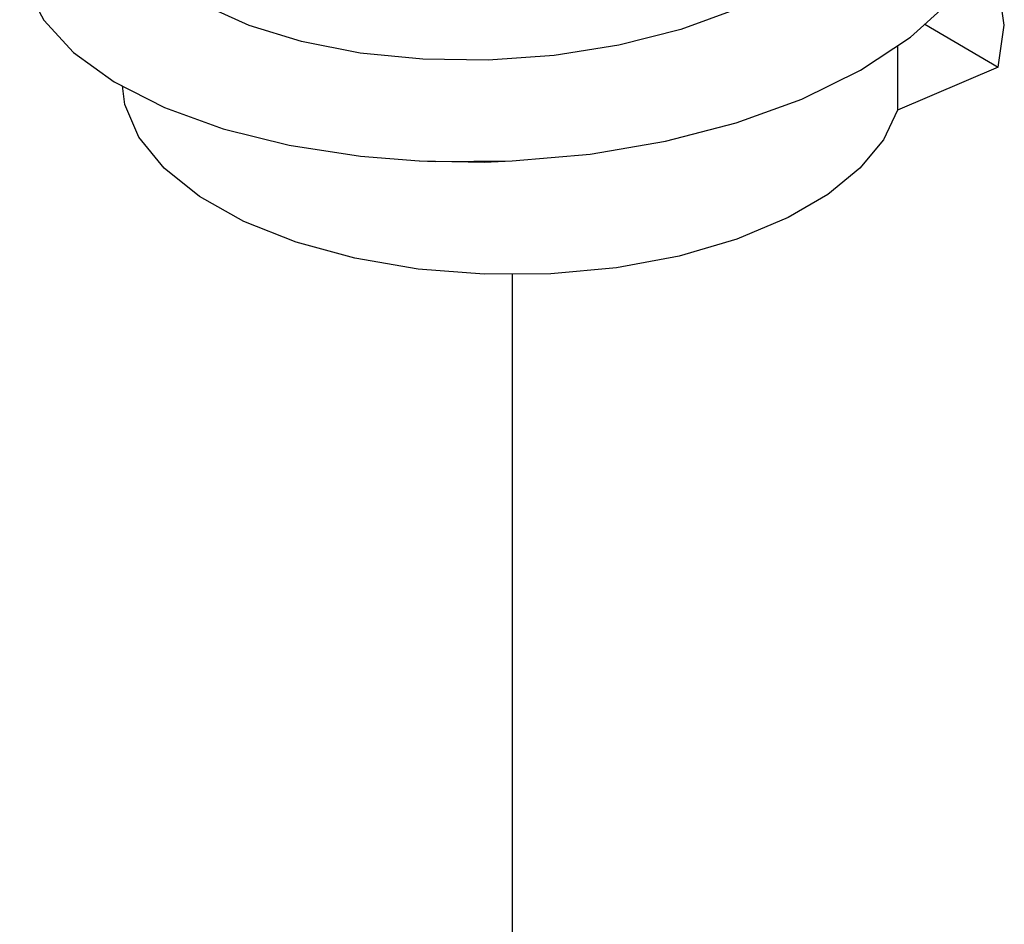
# Paper-space layout '005_EXP_CORICANT_PE_DRAWING_3_1' of a CAD drawing. Header units: millimetres. Extents: x 6 to 413, y 7 to 290.
# Tile 346 of 362: x 253.019 to 253.541, y 244.887 to 245.367. Entities that reach past the tile are written whole.
import ezdxf

# ---------------------------------------------------------------- set-up
doc = ezdxf.new("R2010")
doc.units = ezdxf.units.MM
doc.header["$LTSCALE"] = 23.1
doc.linetypes.add('DASHED', pattern=[0.2, 0.1, -0.1])
doc.layers.add('000_OFFSET-LINES', color=7, linetype='CONTINUOUS')
doc.layers.add('124100000694A_M3X4P5_C_NI_BL186', color=7, linetype='CONTINUOUS')

# ---------------------------------------------------------------- blocks, each defined once
blk = doc.blocks.new('124100000694A_M3X4P5_C_NI_BL186', base_point=(253.27958, 245.73768))
at = {"layer": '124100000694A_M3X4P5_C_NI_BL186', "color": 7, "linetype": 'Continuous'}
for p, q in [((253.49844, 245.3647), (253.53737, 245.34191)), ((253.48403, 245.35331), (253.48403, 245.31913)), ((253.53737, 245.34191), (253.48403, 245.31913))]:
    blk.add_line(p, q, dxfattribs=at)
for points in [[(253.03393, 245.44247), (253.0314, 245.43973), (253.0218, 245.42174), (253.01858, 245.40322), (253.0218, 245.38476), (253.03135, 245.36682), (253.0471, 245.34979), (253.06862, 245.33422)], [(253.42595, 245.38628), (253.39919, 245.3729), (253.36902, 245.36193), (253.33628, 245.35363), (253.30193, 245.34817), (253.26693, 245.34566), (253.2323, 245.3461), (253.19901, 245.34943), (253.16804, 245.35548), (253.14025, 245.36402), (253.11644, 245.37476), (253.0973, 245.38731), (253.08338, 245.40127), (253.08103, 245.40548)], [(253.53736, 245.34191), (253.54057, 245.36424), (253.53736, 245.38666), (253.53009, 245.40323)], [(253.2796, 245.29223), (253.32107, 245.29587), (253.36087, 245.30265), (253.39842, 245.31241), (253.43316, 245.32502), (253.46426, 245.34027), (253.49083, 245.35779), (253.51217, 245.37717), (253.52781, 245.39801)], [(253.06862, 245.33422), (253.09532, 245.32058), (253.12651, 245.30926), (253.16145, 245.30054), (253.19927, 245.29468), (253.23037, 245.29222)], [(253.42595, 245.26214), (253.39884, 245.25073), (253.36824, 245.2418), (253.33505, 245.23561), (253.30022, 245.23234), (253.2648, 245.23209), (253.2298, 245.23486), (253.19627, 245.24058), (253.16517, 245.24907), (253.13743, 245.26009), (253.11385, 245.27331), (253.09513, 245.28835), (253.08181, 245.30477), (253.07428, 245.32208), (253.07301, 245.33197)], [(253.48403, 245.31913), (253.47645, 245.30334), (253.46402, 245.28834), (253.44705, 245.27449), (253.42595, 245.26214)], [(253.23037, 245.29222), (253.23909, 245.29188), (253.2796, 245.29223)], [(253.23056, 245.29221), (253.26481, 245.29161), (253.27959, 245.29223)]]:
    blk.add_lwpolyline(points, dxfattribs=at)

psp = doc.layouts.new('005_EXP_CORICANT_PE_DRAWING_3_1')

# ---------------------------------------------------------------- linework, layer by layer
at = {"layer": '000_OFFSET-LINES', "color": 4, "linetype": 'DASHED'}
psp.add_line((253.27958, 245.23219), (253.27958, 232.43492), dxfattribs=at)

# ---------------------------------------------------------------- block references
at = {"layer": '124100000694A_M3X4P5_C_NI_BL186'}
psp.add_blockref('124100000694A_M3X4P5_C_NI_BL186', (253.27958, 245.73768), dxfattribs=at)

doc.saveas('drawing.dxf')
